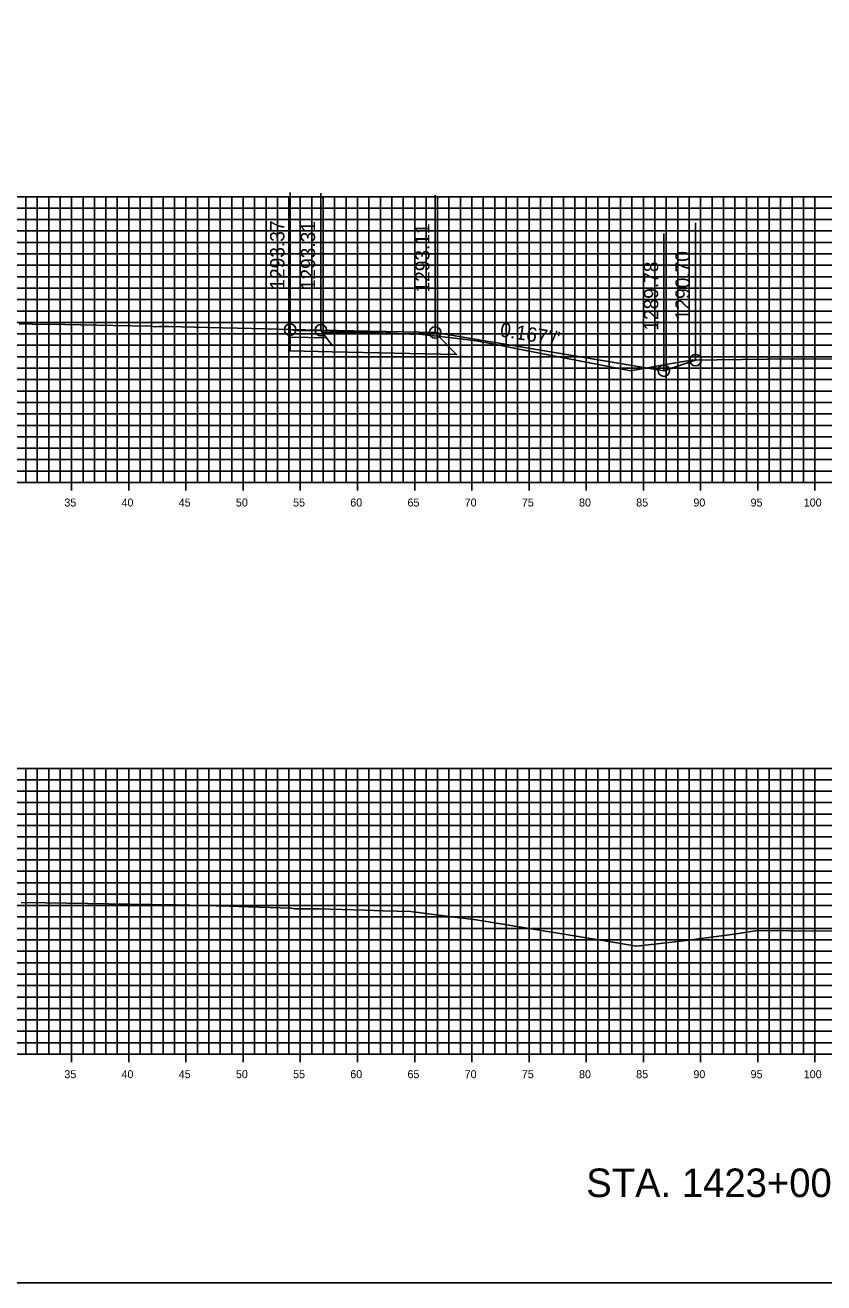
# Model space of a CAD drawing. Extents: x 674939 to 678919, y 750652 to 765176.
# Drawn here: x 678779.5 to 678849.3, y 757822.6 to 757932.6 of the extents above; entities that cross this region are included whole.
import ezdxf

# ---------------------------------------------------------------- set-up
doc = ezdxf.new("R2010")
doc.units = 0
for name, color, linetype in [('R_Alt Surface', 7, 'Continuous'), ('R_Axis', 7, 'Continuous'), ('R_Axis Annot', 7, 'Continuous'), ('R_Draft', 7, 'Continuous'), ('R_Exist Surface', 7, 'Continuous'), ('R_Fin Surface', 7, 'Continuous'), ('R_Grid', 7, 'Continuous'), ('R_No Plot', 7, 'Continuous'), ('R_Xsect Elev', 7, 'Continuous'), ('R_Xsect Slope', 7, 'Continuous')]:
    doc.layers.add(name, color=color, linetype=linetype)

msp = doc.modelspace()

# ---------------------------------------------------------------- linework, layer by layer
msp.add_lwpolyline([(678815.32, 757905.67), (678835.32, 757902.33), (678835.32, 757902.33), (678838.08, 757903.25)])
at = {"layer": 'R_Alt Surface'}
for points in [[(678802.64, 757905.59), (678802.64, 757905.26), (678805.82, 757905.19), (678805.57, 757905.53)], [(678802.64, 757905.26), (678802.64, 757904.6), (678806.32, 757904.52), (678805.82, 757905.19)]]:
    msp.add_lwpolyline(points, close=True, dxfattribs=at)
msp.add_lwpolyline([(678802.64, 757904.6), (678802.64, 757904.06), (678806.32, 757903.98), (678817.2, 757903.75), (678815.44, 757905.51)], dxfattribs=at)
at = {"layer": 'R_Axis'}
for p, q in [((678598.53, 757892.55), (678898.53, 757892.55)), ((678783.53, 757891.85), (678783.53, 757893.25)), ((678788.53, 757891.85), (678788.53, 757893.25)), ((678793.53, 757891.85), (678793.53, 757893.25)), ((678798.53, 757891.85), (678798.53, 757893.25)), ((678803.53, 757891.85), (678803.53, 757893.25)), ((678808.53, 757891.85), (678808.53, 757893.25)), ((678813.53, 757891.85), (678813.53, 757893.25)), ((678818.53, 757891.85), (678818.53, 757893.25)), ((678823.53, 757891.85), (678823.53, 757893.25)), ((678828.53, 757891.85), (678828.53, 757893.25)), ((678833.53, 757891.85), (678833.53, 757893.25)), ((678838.53, 757891.85), (678838.53, 757893.25)), ((678843.53, 757891.85), (678843.53, 757893.25)), ((678848.53, 757891.85), (678848.53, 757893.25)), ((678783.53, 757841.85), (678783.53, 757843.25)), ((678788.53, 757841.85), (678788.53, 757843.25)), ((678793.53, 757841.85), (678793.53, 757843.25)), ((678798.53, 757841.85), (678798.53, 757843.25)), ((678803.53, 757841.85), (678803.53, 757843.25)), ((678808.53, 757841.85), (678808.53, 757843.25)), ((678813.53, 757841.85), (678813.53, 757843.25)), ((678818.53, 757841.85), (678818.53, 757843.25)), ((678823.53, 757841.85), (678823.53, 757843.25)), ((678828.53, 757841.85), (678828.53, 757843.25)), ((678833.53, 757841.85), (678833.53, 757843.25)), ((678838.53, 757841.85), (678838.53, 757843.25)), ((678843.53, 757841.85), (678843.53, 757843.25)), ((678848.53, 757841.85), (678848.53, 757843.25)), ((678598.53, 757842.55), (678898.53, 757842.55))]:
    msp.add_line(p, q, dxfattribs=at)
at = {"layer": 'R_Exist Surface'}
for points in [[(678778.95, 757906.44), (678780.08, 757906.41), (678782.93, 757906.36), (678787.18, 757906.28), (678790.46, 757906.22), (678790.64, 757906.2), (678790.86, 757906.18), (678791.17, 757906.19), (678792.02, 757906.19), (678795.41, 757906.12), (678798.05, 757906.06), (678800.57, 757905.98), (678802.55, 757905.93), (678802.64, 757905.92), (678802.65, 757905.92), (678802.97, 757905.88), (678803.26, 757905.85), (678804.42, 757905.85), (678805.46, 757905.84), (678807.44, 757905.75), (678811.46, 757905.61), (678813.25, 757905.53), (678813.56, 757905.53), (678813.66, 757905.54), (678813.66, 757905.54), (678817, 757905.16), (678818.21, 757905.02), (678819.11, 757904.91), (678821.07, 757904.53), (678823.4, 757904.08), (678832.44, 757902.33), (678835.8, 757902.92), (678837.72, 757903.25), (678844.39, 757903.33), (678850.5, 757903.36)], [(678779.13, 757855.82), (678781.27, 757855.79), (678790.46, 757855.63), (678790.57, 757855.63), (678790.9, 757855.6), (678790.97, 757855.6), (678792.1, 757855.61), (678792.69, 757855.6), (678797.35, 757855.49), (678798.14, 757855.47), (678799, 757855.44), (678802.7, 757855.32), (678802.7, 757855.32), (678802.74, 757855.32), (678803.06, 757855.26), (678803.18, 757855.25), (678804.78, 757855.27), (678805.18, 757855.27), (678809.19, 757855.15), (678810.76, 757855.1), (678813.18, 757855.03), (678813.5, 757854.98), (678813.55, 757854.98), (678813.64, 757854.98), (678816.54, 757854.6), (678818.91, 757854.3), (678830.32, 757852.43), (678832.92, 757851.99), (678837.3, 757852.49), (678837.92, 757852.58), (678841.47, 757853.05), (678843.51, 757853.37), (678846.35, 757853.34), (678855.37, 757853.28)]]:
    msp.add_lwpolyline(points, dxfattribs=at)
at = {"layer": 'R_Fin Surface'}
for points in [[(678802.64, 757905.92), (678805.32, 757905.87), (678815.32, 757905.67), (678815.32, 757905.67), (678835.32, 757902.33), (678835.32, 757902.33), (678838.08, 757903.25), (678838.08, 757903.25)], [(678815.32, 757905.67), (678805.32, 757905.87), (678802.64, 757905.92)], [(678815.32, 757905.67), (678815.32, 757905.67)]]:
    msp.add_lwpolyline(points, dxfattribs=at)
for points in [[(678802.64, 757905.92), (678802.64, 757905.59), (678805.57, 757905.53), (678805.32, 757905.87)], [(678805.32, 757905.87), (678815.32, 757905.67), (678815.44, 757905.51), (678805.44, 757905.71)]]:
    msp.add_lwpolyline(points, close=True, dxfattribs=at)
at = {"layer": 'R_Grid'}
for p, q in [((678598.53, 757917.55), (678898.53, 757917.55)), ((678598.53, 757916.55), (678898.53, 757916.55)), ((678779.53, 757892.55), (678779.53, 757917.55)), ((678780.53, 757892.55), (678780.53, 757917.55)), ((678781.53, 757892.55), (678781.53, 757917.55)), ((678782.53, 757892.55), (678782.53, 757917.55)), ((678783.53, 757892.55), (678783.53, 757917.55)), ((678784.53, 757892.55), (678784.53, 757917.55)), ((678785.53, 757892.55), (678785.53, 757917.55)), ((678786.53, 757892.55), (678786.53, 757917.55)), ((678787.53, 757892.55), (678787.53, 757917.55)), ((678788.53, 757892.55), (678788.53, 757917.55)), ((678789.53, 757892.55), (678789.53, 757917.55)), ((678790.53, 757892.55), (678790.53, 757917.55)), ((678791.53, 757892.55), (678791.53, 757917.55)), ((678792.53, 757892.55), (678792.53, 757917.55)), ((678793.53, 757892.55), (678793.53, 757917.55)), ((678794.53, 757892.55), (678794.53, 757917.55)), ((678795.53, 757892.55), (678795.53, 757917.55)), ((678796.53, 757892.55), (678796.53, 757917.55)), ((678797.53, 757892.55), (678797.53, 757917.55)), ((678798.53, 757892.55), (678798.53, 757917.55)), ((678799.53, 757892.55), (678799.53, 757917.55)), ((678800.53, 757892.55), (678800.53, 757917.55)), ((678801.53, 757892.55), (678801.53, 757917.55)), ((678802.53, 757892.55), (678802.53, 757917.55)), ((678803.53, 757892.55), (678803.53, 757917.55)), ((678804.53, 757892.55), (678804.53, 757917.55)), ((678805.53, 757892.55), (678805.53, 757917.55)), ((678806.53, 757892.55), (678806.53, 757917.55)), ((678807.53, 757892.55), (678807.53, 757917.55)), ((678808.53, 757892.55), (678808.53, 757917.55)), ((678809.53, 757892.55), (678809.53, 757917.55)), ((678810.53, 757892.55), (678810.53, 757917.55)), ((678811.53, 757892.55), (678811.53, 757917.55)), ((678812.53, 757892.55), (678812.53, 757917.55)), ((678813.53, 757892.55), (678813.53, 757917.55)), ((678814.53, 757892.55), (678814.53, 757917.55)), ((678815.53, 757892.55), (678815.53, 757917.55)), ((678816.53, 757892.55), (678816.53, 757917.55)), ((678817.53, 757892.55), (678817.53, 757917.55)), ((678818.53, 757892.55), (678818.53, 757917.55)), ((678819.53, 757892.55), (678819.53, 757917.55)), ((678820.53, 757892.55), (678820.53, 757917.55)), ((678821.53, 757892.55), (678821.53, 757917.55)), ((678822.53, 757892.55), (678822.53, 757917.55)), ((678823.53, 757892.55), (678823.53, 757917.55)), ((678824.53, 757892.55), (678824.53, 757917.55)), ((678825.53, 757892.55), (678825.53, 757917.55)), ((678826.53, 757892.55), (678826.53, 757917.55)), ((678827.53, 757892.55), (678827.53, 757917.55)), ((678828.53, 757892.55), (678828.53, 757917.55)), ((678829.53, 757892.55), (678829.53, 757917.55)), ((678830.53, 757892.55), (678830.53, 757917.55)), ((678831.53, 757892.55), (678831.53, 757917.55)), ((678832.53, 757892.55), (678832.53, 757917.55)), ((678833.53, 757892.55), (678833.53, 757917.55)), ((678834.53, 757892.55), (678834.53, 757917.55)), ((678835.53, 757892.55), (678835.53, 757917.55)), ((678836.53, 757892.55), (678836.53, 757917.55)), ((678837.53, 757892.55), (678837.53, 757917.55)), ((678838.53, 757892.55), (678838.53, 757917.55)), ((678839.53, 757892.55), (678839.53, 757917.55)), ((678840.53, 757892.55), (678840.53, 757917.55)), ((678841.53, 757892.55), (678841.53, 757917.55)), ((678842.53, 757892.55), (678842.53, 757917.55)), ((678843.53, 757892.55), (678843.53, 757917.55)), ((678844.53, 757892.55), (678844.53, 757917.55)), ((678845.53, 757892.55), (678845.53, 757917.55)), ((678846.53, 757892.55), (678846.53, 757917.55)), ((678847.53, 757892.55), (678847.53, 757917.55)), ((678848.53, 757892.55), (678848.53, 757917.55)), ((678598.53, 757915.55), (678898.53, 757915.55)), ((678598.53, 757914.55), (678898.53, 757914.55)), ((678598.53, 757913.55), (678898.53, 757913.55)), ((678598.53, 757912.55), (678898.53, 757912.55)), ((678598.53, 757911.55), (678898.53, 757911.55)), ((678598.53, 757910.55), (678898.53, 757910.55)), ((678598.53, 757909.55), (678898.53, 757909.55)), ((678598.53, 757908.55), (678898.53, 757908.55)), ((678598.53, 757907.55), (678898.53, 757907.55)), ((678598.53, 757906.55), (678898.53, 757906.55)), ((678598.53, 757905.55), (678898.53, 757905.55)), ((678598.53, 757904.55), (678898.53, 757904.55)), ((678598.53, 757903.55), (678898.53, 757903.55)), ((678598.53, 757902.55), (678898.53, 757902.55)), ((678598.53, 757901.55), (678898.53, 757901.55)), ((678598.53, 757900.55), (678898.53, 757900.55)), ((678598.53, 757899.55), (678898.53, 757899.55)), ((678598.53, 757898.55), (678898.53, 757898.55)), ((678598.53, 757897.55), (678898.53, 757897.55)), ((678598.53, 757896.55), (678898.53, 757896.55)), ((678598.53, 757895.55), (678898.53, 757895.55)), ((678598.53, 757894.55), (678898.53, 757894.55)), ((678598.53, 757893.55), (678898.53, 757893.55)), ((678598.53, 757892.55), (678898.53, 757892.55)), ((678598.53, 757867.55), (678898.53, 757867.55)), ((678779.53, 757842.55), (678779.53, 757867.55)), ((678780.53, 757842.55), (678780.53, 757867.55)), ((678781.53, 757842.55), (678781.53, 757867.55)), ((678782.53, 757842.55), (678782.53, 757867.55)), ((678783.53, 757842.55), (678783.53, 757867.55)), ((678784.53, 757842.55), (678784.53, 757867.55)), ((678785.53, 757842.55), (678785.53, 757867.55)), ((678786.53, 757842.55), (678786.53, 757867.55)), ((678787.53, 757842.55), (678787.53, 757867.55)), ((678788.53, 757842.55), (678788.53, 757867.55)), ((678789.53, 757842.55), (678789.53, 757867.55)), ((678790.53, 757842.55), (678790.53, 757867.55)), ((678791.53, 757842.55), (678791.53, 757867.55)), ((678792.53, 757842.55), (678792.53, 757867.55)), ((678793.53, 757842.55), (678793.53, 757867.55)), ((678794.53, 757842.55), (678794.53, 757867.55)), ((678795.53, 757842.55), (678795.53, 757867.55)), ((678796.53, 757842.55), (678796.53, 757867.55)), ((678797.53, 757842.55), (678797.53, 757867.55)), ((678798.53, 757842.55), (678798.53, 757867.55)), ((678799.53, 757842.55), (678799.53, 757867.55)), ((678800.53, 757842.55), (678800.53, 757867.55)), ((678801.53, 757842.55), (678801.53, 757867.55)), ((678802.53, 757842.55), (678802.53, 757867.55)), ((678803.53, 757842.55), (678803.53, 757867.55)), ((678804.53, 757842.55), (678804.53, 757867.55)), ((678805.53, 757842.55), (678805.53, 757867.55)), ((678806.53, 757842.55), (678806.53, 757867.55)), ((678807.53, 757842.55), (678807.53, 757867.55)), ((678808.53, 757842.55), (678808.53, 757867.55)), ((678809.53, 757842.55), (678809.53, 757867.55)), ((678810.53, 757842.55), (678810.53, 757867.55)), ((678811.53, 757842.55), (678811.53, 757867.55)), ((678812.53, 757842.55), (678812.53, 757867.55)), ((678813.53, 757842.55), (678813.53, 757867.55)), ((678814.53, 757842.55), (678814.53, 757867.55)), ((678815.53, 757842.55), (678815.53, 757867.55)), ((678816.53, 757842.55), (678816.53, 757867.55)), ((678817.53, 757842.55), (678817.53, 757867.55)), ((678818.53, 757842.55), (678818.53, 757867.55)), ((678819.53, 757842.55), (678819.53, 757867.55)), ((678820.53, 757842.55), (678820.53, 757867.55)), ((678821.53, 757842.55), (678821.53, 757867.55)), ((678822.53, 757842.55), (678822.53, 757867.55)), ((678823.53, 757842.55), (678823.53, 757867.55)), ((678824.53, 757842.55), (678824.53, 757867.55)), ((678825.53, 757842.55), (678825.53, 757867.55)), ((678826.53, 757842.55), (678826.53, 757867.55)), ((678827.53, 757842.55), (678827.53, 757867.55)), ((678828.53, 757842.55), (678828.53, 757867.55)), ((678829.53, 757842.55), (678829.53, 757867.55)), ((678830.53, 757842.55), (678830.53, 757867.55)), ((678831.53, 757842.55), (678831.53, 757867.55)), ((678832.53, 757842.55), (678832.53, 757867.55)), ((678833.53, 757842.55), (678833.53, 757867.55)), ((678834.53, 757842.55), (678834.53, 757867.55)), ((678835.53, 757842.55), (678835.53, 757867.55)), ((678836.53, 757842.55), (678836.53, 757867.55)), ((678837.53, 757842.55), (678837.53, 757867.55)), ((678838.53, 757842.55), (678838.53, 757867.55)), ((678839.53, 757842.55), (678839.53, 757867.55)), ((678840.53, 757842.55), (678840.53, 757867.55)), ((678841.53, 757842.55), (678841.53, 757867.55)), ((678842.53, 757842.55), (678842.53, 757867.55)), ((678843.53, 757842.55), (678843.53, 757867.55)), ((678844.53, 757842.55), (678844.53, 757867.55)), ((678845.53, 757842.55), (678845.53, 757867.55)), ((678846.53, 757842.55), (678846.53, 757867.55)), ((678847.53, 757842.55), (678847.53, 757867.55)), ((678848.53, 757842.55), (678848.53, 757867.55)), ((678598.53, 757866.55), (678898.53, 757866.55)), ((678598.53, 757865.55), (678898.53, 757865.55)), ((678598.53, 757864.55), (678898.53, 757864.55)), ((678598.53, 757863.55), (678898.53, 757863.55)), ((678598.53, 757862.55), (678898.53, 757862.55)), ((678598.53, 757861.55), (678898.53, 757861.55)), ((678598.53, 757860.55), (678898.53, 757860.55)), ((678598.53, 757859.55), (678898.53, 757859.55)), ((678598.53, 757858.55), (678898.53, 757858.55)), ((678598.53, 757857.55), (678898.53, 757857.55)), ((678598.53, 757856.55), (678898.53, 757856.55)), ((678598.53, 757855.55), (678898.53, 757855.55)), ((678598.53, 757854.55), (678898.53, 757854.55)), ((678598.53, 757853.55), (678898.53, 757853.55)), ((678598.53, 757852.55), (678898.53, 757852.55)), ((678598.53, 757851.55), (678898.53, 757851.55)), ((678598.53, 757850.55), (678898.53, 757850.55)), ((678598.53, 757849.55), (678898.53, 757849.55)), ((678598.53, 757848.55), (678898.53, 757848.55)), ((678598.53, 757847.55), (678898.53, 757847.55)), ((678598.53, 757846.55), (678898.53, 757846.55)), ((678598.53, 757845.55), (678898.53, 757845.55)), ((678598.53, 757844.55), (678898.53, 757844.55)), ((678598.53, 757843.55), (678898.53, 757843.55)), ((678598.53, 757842.55), (678898.53, 757842.55))]:
    msp.add_line(p, q, dxfattribs=at)
at = {"layer": 'R_No Plot'}
msp.add_lwpolyline([(678578.53, 757822.55), (678918.53, 757822.55), (678918.53, 758042.55), (678578.53, 758042.55)], close=True, dxfattribs=at)
for centre in [(678802.64, 757905.92), (678805.32, 757905.87), (678815.32, 757905.67), (678838.08, 757903.25), (678835.32, 757902.33), (678835.32, 757902.33)]:
    msp.add_circle(centre, 0.5, dxfattribs=at)
at = {"layer": 'R_Xsect Elev'}
for p, q in [((678802.64, 757905.92), (678802.64, 757917.92)), ((678805.32, 757905.87), (678805.32, 757917.87)), ((678815.32, 757905.67), (678815.32, 757917.67)), ((678835.32, 757902.33), (678835.32, 757914.33)), ((678838.08, 757903.25), (678838.08, 757915.25))]:
    msp.add_line(p, q, dxfattribs=at)

# ---------------------------------------------------------------- texts
at = {"layer": 'R_Axis Annot'}
for s, p in [('35', (678782.9, 757890.45)), ('40', (678787.9, 757890.45)), ('45', (678792.9, 757890.45)), ('50', (678797.9, 757890.45)), ('55', (678802.9, 757890.45)), ('60', (678807.9, 757890.45)), ('65', (678812.9, 757890.45)), ('70', (678817.9, 757890.45)), ('75', (678822.9, 757890.45)), ('80', (678827.9, 757890.45)), ('85', (678832.9, 757890.45)), ('90', (678837.9, 757890.45)), ('95', (678842.9, 757890.45)), ('100', (678847.55, 757890.45)), ('35', (678782.9, 757840.45)), ('40', (678787.9, 757840.45)), ('45', (678792.9, 757840.45)), ('50', (678797.9, 757840.45)), ('55', (678802.9, 757840.45)), ('60', (678807.9, 757840.45)), ('65', (678812.9, 757840.45)), ('70', (678817.9, 757840.45)), ('75', (678822.9, 757840.45)), ('80', (678827.9, 757840.45)), ('85', (678832.9, 757840.45)), ('90', (678837.9, 757840.45)), ('95', (678842.9, 757840.45)), ('100', (678847.55, 757840.45))]:
    msp.add_text(s, height=0.7, dxfattribs=at).set_placement(p)
at = {"layer": 'R_Draft'}
msp.add_text('STA. 1423+00 TO STA. 1426+00', height=2.5, dxfattribs=at).set_placement((678828.53, 757830.05))
at = {"layer": 'R_Xsect Elev'}
for s, p in [('1293.37', (678802.14, 757909.42)), ('1293.31', (678804.82, 757909.37)), ('1293.11', (678814.82, 757909.17)), ('1290.70', (678837.58, 757906.75)), ('1289.78', (678834.82, 757905.83))]:
    msp.add_text(s, height=1.25, rotation=90, dxfattribs=at).set_placement(p)
at = {"layer": 'R_Xsect Slope'}
msp.add_text("0.167'/'", height=1.25, rotation=350.5377, dxfattribs=at).set_placement((678820.92, 757905.34))

doc.saveas('drawing.dxf')
